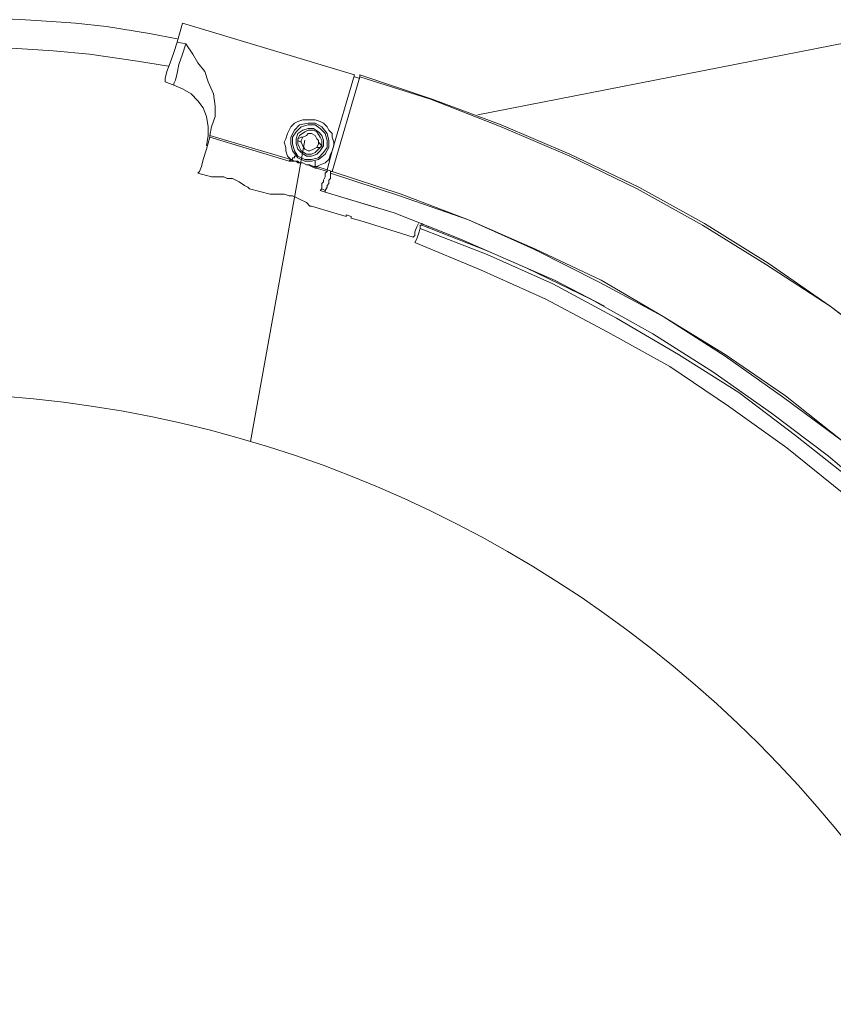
# Model space of a CAD drawing. Extents: x 44 to 177, y -263 to -14.
# Tile 886 of 1056: x 117 to 126, y -67 to -57. Entities that reach past the tile are written whole.
import ezdxf

# ---------------------------------------------------------------- set-up
doc = ezdxf.new("R2010")
doc.units = 0
doc.header["$MEASUREMENT"] = 0
doc.layers.add('Livello 1', color=7, linetype='Continuous', lineweight=0)

# ---------------------------------------------------------------- blocks, each defined once
blk = doc.blocks.new('Block_0')
at = {"layer": 'Livello 1', "color": 250, "lineweight": 9, "true_color": 0x333333}
for points in [[(122.286, -57.655), (122.286, -57.655), (134.165, -55.321), (134.165, -55.321)], [(118.974, -56.853), (118.974, -56.853), (119.031, -56.644), (119.031, -56.644)], [(119.031, -56.644), (119.031, -56.644), (120.928, -57.214), (120.928, -57.214)], [(120.928, -57.214), (120.928, -57.214), (119.031, -56.644), (119.031, -56.644)], [(118.974, -56.853), (118.974, -56.853), (119.069, -56.872), (119.069, -56.872)], [(120.928, -57.214), (120.928, -57.214), (120.681, -58.05), (120.681, -58.05)], [(120.681, -58.278), (120.681, -58.278), (120.985, -57.233), (120.985, -57.233)], [(120.928, -57.233), (120.928, -57.233), (120.985, -57.252), (120.985, -57.252)], [(118.841, -57.29), (118.841, -57.29), (118.936, -57.328), (118.936, -57.328)], [(119.334, -57.879), (119.334, -57.879), (119.353, -57.784), (119.353, -57.784)], [(119.334, -57.879), (119.334, -57.879), (120.226, -58.145), (120.226, -58.145)], [(120.207, -58.164), (120.207, -58.164), (119.334, -57.898), (119.334, -57.898)], [(120.378, -57.931), (120.378, -57.931), (119.78, -61.249), (119.78, -61.249)], [(120.34, -57.898), (120.34, -57.898), (120.302, -57.917), (120.302, -57.917)], [(120.34, -57.955), (120.34, -57.955), (120.302, -57.936), (120.302, -57.936)], [(120.568, -57.993), (120.568, -57.993), (120.53, -57.955), (120.53, -57.955)], [(120.681, -58.05), (120.681, -58.05), (120.624, -58.259), (120.624, -58.259)], [(120.226, -58.164), (120.226, -58.164), (120.207, -58.164), (120.207, -58.164)], [(119.202, -58.297), (119.202, -58.297), (119.353, -58.335), (119.353, -58.335)], [(120.492, -58.221), (120.492, -58.221), (120.511, -58.221), (120.511, -58.221)], [(120.511, -58.24), (120.511, -58.24), (120.492, -58.24), (120.492, -58.24)], [(120.511, -58.221), (120.511, -58.221), (120.624, -58.259), (120.624, -58.259)], [(120.624, -58.278), (120.624, -58.278), (120.511, -58.24), (120.511, -58.24)], [(120.624, -58.259), (120.624, -58.259), (120.681, -58.278), (120.681, -58.278)], [(119.581, -58.354), (119.581, -58.354), (119.524, -58.354), (119.524, -58.354)], [(119.771, -58.468), (119.771, -58.468), (119.998, -58.525), (119.998, -58.525)], [(120.549, -58.487), (120.549, -58.487), (120.605, -58.506), (120.605, -58.506)], [(120.568, -58.468), (120.568, -58.468), (120.605, -58.487), (120.605, -58.487)], [(121.175, -58.677), (121.175, -58.677), (120.605, -58.506), (120.605, -58.506)], [(120.454, -58.658), (120.454, -58.658), (120.7, -58.734), (120.7, -58.734)], [(120.7, -58.734), (120.7, -58.734), (120.833, -58.772), (120.833, -58.772)], [(120.833, -58.753), (120.833, -58.753), (120.89, -58.772), (120.89, -58.772)], [(120.89, -58.791), (120.89, -58.791), (121.023, -58.829), (121.023, -58.829)], [(121.023, -58.829), (121.023, -58.829), (121.573, -59), (121.573, -59)], [(121.744, -58.886), (121.744, -58.886), (121.668, -58.848), (121.668, -58.848)]]:
    blk.add_open_spline(points, degree=3, dxfattribs=at)
for points, knots in [([(118.974, -56.815), (118.974, -56.815), (118.67, -56.758), (118.67, -56.758), (118.67, -56.758), (118.196, -56.682), (118.196, -56.682), (118.196, -56.682), (117.855, -56.644), (117.855, -56.644), (117.855, -56.644), (117.589, -56.625), (117.589, -56.625), (117.589, -56.625), (117.305, -56.606), (117.305, -56.606), (117.305, -56.606), (116.166, -56.549), (116.166, -56.549), (116.166, -56.549), (115.427, -56.568), (115.427, -56.568), (115.427, -56.568), (114.763, -56.606), (114.763, -56.606), (114.763, -56.606), (114.478, -56.625), (114.478, -56.625), (114.478, -56.625), (114.061, -56.663), (114.061, -56.663), (114.061, -56.663), (113.53, -56.739), (113.53, -56.739), (113.53, -56.739), (113.093, -56.815), (113.093, -56.815)], [0, 0, 0, 0, 1, 1, 1, 2, 2, 2, 3, 3, 3, 4, 4, 4, 5, 5, 5, 6, 6, 6, 7, 7, 7, 8, 8, 8, 9, 9, 9, 10, 10, 10, 11, 11, 11, 12, 12, 12, 12]), ([(113.188, -57.119), (113.188, -57.119), (113.492, -57.062), (113.492, -57.062), (113.492, -57.062), (113.947, -57.005), (113.947, -57.005), (113.947, -57.005), (114.288, -56.967), (114.288, -56.967), (114.288, -56.967), (114.554, -56.948), (114.554, -56.948), (114.554, -56.948), (114.838, -56.929), (114.838, -56.929), (114.838, -56.929), (115.958, -56.872), (115.958, -56.872), (115.958, -56.872), (116.679, -56.891), (116.679, -56.891), (116.679, -56.891), (117.324, -56.929), (117.324, -56.929), (117.324, -56.929), (117.608, -56.948), (117.608, -56.948), (117.608, -56.948), (118.007, -56.986), (118.007, -56.986), (118.007, -56.986), (118.538, -57.062), (118.538, -57.062), (118.538, -57.062), (118.879, -57.119), (118.879, -57.119)], [0, 0, 0, 0, 1, 1, 1, 2, 2, 2, 3, 3, 3, 4, 4, 4, 5, 5, 5, 6, 6, 6, 7, 7, 7, 8, 8, 8, 9, 9, 9, 10, 10, 10, 11, 11, 11, 12, 12, 12, 12]), ([(118.841, -57.29), (118.841, -57.29), (118.841, -57.29), (118.841, -57.29), (118.841, -57.29), (118.841, -57.252), (118.841, -57.252), (118.841, -57.252), (118.86, -57.176), (118.86, -57.176), (118.86, -57.176), (118.898, -57.081), (118.898, -57.081), (118.898, -57.081), (118.936, -56.967), (118.936, -56.967), (118.936, -56.967), (118.974, -56.853), (118.974, -56.853)], [0, 0, 0, 0, 1, 1, 1, 2, 2, 2, 3, 3, 3, 4, 4, 4, 5, 5, 5, 6, 6, 6, 6]), ([(118.936, -57.328), (118.936, -57.328), (118.936, -57.309), (118.936, -57.309), (118.936, -57.309), (118.955, -57.271), (118.955, -57.271), (118.955, -57.271), (118.974, -57.195), (118.974, -57.195), (118.974, -57.195), (118.993, -57.1), (118.993, -57.1), (118.993, -57.1), (119.031, -56.986), (119.031, -56.986), (119.031, -56.986), (119.069, -56.872), (119.069, -56.872)], [0, 0, 0, 0, 1, 1, 1, 2, 2, 2, 3, 3, 3, 4, 4, 4, 5, 5, 5, 6, 6, 6, 6]), ([(119.069, -56.872), (119.069, -56.872), (119.069, -56.872), (119.069, -56.872), (119.069, -56.872), (119.145, -56.986), (119.145, -56.986), (119.145, -56.986), (119.202, -57.081), (119.202, -57.081), (119.202, -57.081), (119.278, -57.176), (119.278, -57.176), (119.278, -57.176), (119.315, -57.29), (119.315, -57.29), (119.315, -57.29), (119.372, -57.423), (119.372, -57.423), (119.372, -57.423), (119.391, -57.556), (119.391, -57.556), (119.391, -57.556), (119.391, -57.67), (119.391, -57.67), (119.391, -57.67), (119.353, -57.784), (119.353, -57.784)], [0, 0, 0, 0, 1, 1, 1, 2, 2, 2, 3, 3, 3, 4, 4, 4, 5, 5, 5, 6, 6, 6, 7, 7, 7, 8, 8, 8, 9, 9, 9, 9]), ([(120.985, -57.233), (120.985, -57.233), (120.985, -57.233), (120.985, -57.233), (120.985, -57.233), (120.985, -57.214), (120.985, -57.214)], [0, 0, 0, 0, 1, 1, 1, 2, 2, 2, 2]), ([(120.985, -57.214), (120.985, -57.214), (121.782, -57.48), (121.782, -57.48), (121.782, -57.48), (122.54, -57.765), (122.54, -57.765), (122.54, -57.765), (123.299, -58.088), (123.299, -58.088), (123.299, -58.088), (124.058, -58.449), (124.058, -58.449), (124.058, -58.449), (124.779, -58.848), (124.779, -58.848), (124.779, -58.848), (125.481, -59.285), (125.481, -59.285), (125.481, -59.285), (126.164, -59.76), (126.164, -59.76), (126.164, -59.76), (126.828, -60.254), (126.828, -60.254), (126.828, -60.254), (127.454, -60.767), (127.454, -60.767), (127.454, -60.767), (128.08, -61.337), (128.08, -61.337), (128.08, -61.337), (128.649, -61.926), (128.649, -61.926), (128.649, -61.926), (129.218, -62.535), (129.218, -62.535), (129.218, -62.535), (129.73, -63.181), (129.73, -63.181), (129.73, -63.181), (130.242, -63.827), (130.242, -63.827), (130.242, -63.827), (130.698, -64.511), (130.698, -64.511), (130.698, -64.511), (131.134, -65.233), (131.134, -65.233), (131.134, -65.233), (131.513, -65.955), (131.513, -65.955), (131.513, -65.955), (131.893, -66.696), (131.893, -66.696), (131.893, -66.696), (132.215, -67.456), (132.215, -67.456), (132.215, -67.456), (132.5, -68.235), (132.5, -68.235), (132.5, -68.235), (132.746, -69.033), (132.746, -69.033), (132.746, -69.033), (132.974, -69.831), (132.974, -69.831), (132.974, -69.831), (133.145, -70.63), (133.145, -70.63), (133.145, -70.63), (133.278, -71.447), (133.278, -71.447), (133.278, -71.447), (133.372, -72.264), (133.372, -72.264), (133.372, -72.264), (133.448, -73.1), (133.448, -73.1), (133.448, -73.1), (133.467, -73.917), (133.467, -73.917), (133.467, -73.917), (133.448, -74.753), (133.448, -74.753), (133.448, -74.753), (133.391, -75.57), (133.391, -75.57), (133.391, -75.57), (133.297, -76.406), (133.297, -76.406), (133.297, -76.406), (133.145, -77.223), (133.145, -77.223), (133.145, -77.223), (132.974, -78.021), (132.974, -78.021)], [0, 0, 0, 0, 1, 1, 1, 2, 2, 2, 3, 3, 3, 4, 4, 4, 5, 5, 5, 6, 6, 6, 7, 7, 7, 8, 8, 8, 9, 9, 9, 10, 10, 10, 11, 11, 11, 12, 12, 12, 13, 13, 13, 14, 14, 14, 15, 15, 15, 16, 16, 16, 17, 17, 17, 18, 18, 18, 19, 19, 19, 20, 20, 20, 21, 21, 21, 22, 22, 22, 23, 23, 23, 24, 24, 24, 25, 25, 25, 26, 26, 26, 27, 27, 27, 28, 28, 28, 29, 29, 29, 30, 30, 30, 31, 31, 31, 32, 32, 32, 32]), ([(132.974, -78.021), (132.974, -78.021), (133.145, -77.223), (133.145, -77.223), (133.145, -77.223), (133.278, -76.406), (133.278, -76.406), (133.278, -76.406), (133.372, -75.57), (133.372, -75.57), (133.372, -75.57), (133.429, -74.753), (133.429, -74.753), (133.429, -74.753), (133.448, -73.917), (133.448, -73.917), (133.448, -73.917), (133.429, -73.1), (133.429, -73.1), (133.429, -73.1), (133.372, -72.264), (133.372, -72.264), (133.372, -72.264), (133.259, -71.447), (133.259, -71.447), (133.259, -71.447), (133.126, -70.63), (133.126, -70.63), (133.126, -70.63), (132.955, -69.831), (132.955, -69.831), (132.955, -69.831), (132.727, -69.033), (132.727, -69.033), (132.727, -69.033), (132.481, -68.235), (132.481, -68.235), (132.481, -68.235), (132.196, -67.456), (132.196, -67.456), (132.196, -67.456), (131.874, -66.696), (131.874, -66.696), (131.874, -66.696), (131.513, -65.955), (131.513, -65.955), (131.513, -65.955), (131.115, -65.233), (131.115, -65.233), (131.115, -65.233), (130.679, -64.53), (130.679, -64.53), (130.679, -64.53), (130.223, -63.846), (130.223, -63.846), (130.223, -63.846), (129.73, -63.181), (129.73, -63.181), (129.73, -63.181), (129.199, -62.535), (129.199, -62.535), (129.199, -62.535), (128.649, -61.926), (128.649, -61.926), (128.649, -61.926), (128.061, -61.337), (128.061, -61.337), (128.061, -61.337), (127.454, -60.786), (127.454, -60.786), (127.454, -60.786), (126.809, -60.254), (126.809, -60.254), (126.809, -60.254), (126.164, -59.76), (126.164, -59.76), (126.164, -59.76), (125.462, -59.304), (125.462, -59.304), (125.462, -59.304), (124.76, -58.867), (124.76, -58.867), (124.76, -58.867), (124.039, -58.468), (124.039, -58.468), (124.039, -58.468), (123.299, -58.107), (123.299, -58.107), (123.299, -58.107), (122.54, -57.784), (122.54, -57.784), (122.54, -57.784), (121.763, -57.48), (121.763, -57.48), (121.763, -57.48), (120.985, -57.233), (120.985, -57.233)], [0, 0, 0, 0, 1, 1, 1, 2, 2, 2, 3, 3, 3, 4, 4, 4, 5, 5, 5, 6, 6, 6, 7, 7, 7, 8, 8, 8, 9, 9, 9, 10, 10, 10, 11, 11, 11, 12, 12, 12, 13, 13, 13, 14, 14, 14, 15, 15, 15, 16, 16, 16, 17, 17, 17, 18, 18, 18, 19, 19, 19, 20, 20, 20, 21, 21, 21, 22, 22, 22, 23, 23, 23, 24, 24, 24, 25, 25, 25, 26, 26, 26, 27, 27, 27, 28, 28, 28, 29, 29, 29, 30, 30, 30, 31, 31, 31, 32, 32, 32, 32]), ([(118.936, -57.328), (118.936, -57.328), (119.031, -57.366), (119.031, -57.366), (119.031, -57.366), (119.126, -57.423), (119.126, -57.423), (119.126, -57.423), (119.202, -57.499), (119.202, -57.499), (119.202, -57.499), (119.259, -57.575), (119.259, -57.575), (119.259, -57.575), (119.297, -57.67), (119.297, -57.67), (119.297, -57.67), (119.315, -57.784), (119.315, -57.784), (119.315, -57.784), (119.315, -57.879), (119.315, -57.879), (119.315, -57.879), (119.297, -57.993), (119.297, -57.993)], [0, 0, 0, 0, 1, 1, 1, 2, 2, 2, 3, 3, 3, 4, 4, 4, 5, 5, 5, 6, 6, 6, 7, 7, 7, 8, 8, 8, 8]), ([(120.226, -58.145), (120.226, -58.145), (120.188, -58.107), (120.188, -58.107), (120.188, -58.107), (120.169, -58.05), (120.169, -58.05), (120.169, -58.05), (120.169, -58.012), (120.169, -58.012), (120.169, -58.012), (120.15, -57.955), (120.15, -57.955), (120.15, -57.955), (120.169, -57.917), (120.169, -57.917), (120.169, -57.917), (120.188, -57.86), (120.188, -57.86), (120.188, -57.86), (120.207, -57.822), (120.207, -57.822), (120.207, -57.822), (120.226, -57.784), (120.226, -57.784), (120.226, -57.784), (120.264, -57.746), (120.264, -57.746), (120.264, -57.746), (120.302, -57.727), (120.302, -57.727), (120.302, -57.727), (120.359, -57.708), (120.359, -57.708), (120.359, -57.708), (120.397, -57.708), (120.397, -57.708), (120.397, -57.708), (120.454, -57.708), (120.454, -57.708), (120.454, -57.708), (120.492, -57.708), (120.492, -57.708), (120.492, -57.708), (120.549, -57.727), (120.549, -57.727), (120.549, -57.727), (120.586, -57.746), (120.586, -57.746), (120.586, -57.746), (120.624, -57.784), (120.624, -57.784), (120.624, -57.784), (120.643, -57.822), (120.643, -57.822), (120.643, -57.822), (120.681, -57.86), (120.681, -57.86), (120.681, -57.86), (120.681, -57.898), (120.681, -57.898), (120.681, -57.898), (120.7, -57.955), (120.7, -57.955), (120.7, -57.955), (120.7, -57.993), (120.7, -57.993), (120.7, -57.993), (120.681, -58.05), (120.681, -58.05)], [0, 0, 0, 0, 1, 1, 1, 2, 2, 2, 3, 3, 3, 4, 4, 4, 5, 5, 5, 6, 6, 6, 7, 7, 7, 8, 8, 8, 9, 9, 9, 10, 10, 10, 11, 11, 11, 12, 12, 12, 13, 13, 13, 14, 14, 14, 15, 15, 15, 16, 16, 16, 17, 17, 17, 18, 18, 18, 19, 19, 19, 20, 20, 20, 21, 21, 21, 22, 22, 22, 23, 23, 23, 23]), ([(120.378, -58.164), (120.378, -58.164), (120.302, -58.126), (120.302, -58.126), (120.302, -58.126), (120.245, -58.05), (120.245, -58.05), (120.245, -58.05), (120.226, -57.974), (120.226, -57.974), (120.226, -57.974), (120.226, -57.898), (120.226, -57.898), (120.226, -57.898), (120.264, -57.822), (120.264, -57.822), (120.264, -57.822), (120.321, -57.765), (120.321, -57.765), (120.321, -57.765), (120.416, -57.746), (120.416, -57.746), (120.416, -57.746), (120.492, -57.746), (120.492, -57.746), (120.492, -57.746), (120.568, -57.784), (120.568, -57.784), (120.568, -57.784), (120.624, -57.86), (120.624, -57.86), (120.624, -57.86), (120.643, -57.936), (120.643, -57.936), (120.643, -57.936), (120.643, -58.012), (120.643, -58.012), (120.643, -58.012), (120.605, -58.088), (120.605, -58.088), (120.605, -58.088), (120.53, -58.145), (120.53, -58.145), (120.53, -58.145), (120.454, -58.164), (120.454, -58.164), (120.454, -58.164), (120.378, -58.164), (120.378, -58.164)], [0, 0, 0, 0, 1, 1, 1, 2, 2, 2, 3, 3, 3, 4, 4, 4, 5, 5, 5, 6, 6, 6, 7, 7, 7, 8, 8, 8, 9, 9, 9, 10, 10, 10, 11, 11, 11, 12, 12, 12, 13, 13, 13, 14, 14, 14, 15, 15, 15, 16, 16, 16, 16]), ([(120.378, -58.145), (120.378, -58.145), (120.454, -58.145), (120.454, -58.145), (120.454, -58.145), (120.53, -58.126), (120.53, -58.126), (120.53, -58.126), (120.586, -58.069), (120.586, -58.069), (120.586, -58.069), (120.624, -58.012), (120.624, -58.012), (120.624, -58.012), (120.624, -57.936), (120.624, -57.936), (120.624, -57.936), (120.605, -57.86), (120.605, -57.86), (120.605, -57.86), (120.549, -57.803), (120.549, -57.803), (120.549, -57.803), (120.492, -57.765), (120.492, -57.765), (120.492, -57.765), (120.416, -57.765), (120.416, -57.765), (120.416, -57.765), (120.34, -57.784), (120.34, -57.784), (120.34, -57.784), (120.283, -57.841), (120.283, -57.841), (120.283, -57.841), (120.245, -57.898), (120.245, -57.898), (120.245, -57.898), (120.245, -57.974), (120.245, -57.974), (120.245, -57.974), (120.264, -58.05), (120.264, -58.05), (120.264, -58.05), (120.302, -58.107), (120.302, -58.107), (120.302, -58.107), (120.378, -58.145), (120.378, -58.145)], [0, 0, 0, 0, 1, 1, 1, 2, 2, 2, 3, 3, 3, 4, 4, 4, 5, 5, 5, 6, 6, 6, 7, 7, 7, 8, 8, 8, 9, 9, 9, 10, 10, 10, 11, 11, 11, 12, 12, 12, 13, 13, 13, 14, 14, 14, 15, 15, 15, 16, 16, 16, 16]), ([(119.334, -57.898), (119.334, -57.898), (119.334, -57.898), (119.334, -57.898), (119.334, -57.898), (119.334, -57.879), (119.334, -57.879)], [0, 0, 0, 0, 1, 1, 1, 2, 2, 2, 2]), ([(120.397, -58.107), (120.397, -58.107), (120.34, -58.069), (120.34, -58.069), (120.34, -58.069), (120.302, -58.031), (120.302, -58.031), (120.302, -58.031), (120.283, -57.974), (120.283, -57.974), (120.283, -57.974), (120.283, -57.917), (120.283, -57.917), (120.283, -57.917), (120.302, -57.86), (120.302, -57.86), (120.302, -57.86), (120.359, -57.822), (120.359, -57.822), (120.359, -57.822), (120.416, -57.803), (120.416, -57.803), (120.416, -57.803), (120.473, -57.803), (120.473, -57.803), (120.473, -57.803), (120.53, -57.841), (120.53, -57.841), (120.53, -57.841), (120.568, -57.879), (120.568, -57.879), (120.568, -57.879), (120.586, -57.936), (120.586, -57.936), (120.586, -57.936), (120.586, -57.993), (120.586, -57.993), (120.586, -57.993), (120.549, -58.05), (120.549, -58.05), (120.549, -58.05), (120.511, -58.088), (120.511, -58.088), (120.511, -58.088), (120.454, -58.107), (120.454, -58.107), (120.454, -58.107), (120.397, -58.107), (120.397, -58.107)], [0, 0, 0, 0, 1, 1, 1, 2, 2, 2, 3, 3, 3, 4, 4, 4, 5, 5, 5, 6, 6, 6, 7, 7, 7, 8, 8, 8, 9, 9, 9, 10, 10, 10, 11, 11, 11, 12, 12, 12, 13, 13, 13, 14, 14, 14, 15, 15, 15, 16, 16, 16, 16]), ([(120.397, -58.088), (120.397, -58.088), (120.454, -58.088), (120.454, -58.088), (120.454, -58.088), (120.492, -58.069), (120.492, -58.069), (120.492, -58.069), (120.53, -58.031), (120.53, -58.031), (120.53, -58.031), (120.568, -57.993), (120.568, -57.993), (120.568, -57.993), (120.568, -57.936), (120.568, -57.936), (120.568, -57.936), (120.549, -57.898), (120.549, -57.898), (120.549, -57.898), (120.511, -57.841), (120.511, -57.841), (120.511, -57.841), (120.473, -57.822), (120.473, -57.822), (120.473, -57.822), (120.416, -57.822), (120.416, -57.822), (120.416, -57.822), (120.378, -57.841), (120.378, -57.841), (120.378, -57.841), (120.321, -57.879), (120.321, -57.879), (120.321, -57.879), (120.302, -57.917), (120.302, -57.917), (120.302, -57.917), (120.302, -57.974), (120.302, -57.974), (120.302, -57.974), (120.321, -58.012), (120.321, -58.012), (120.321, -58.012), (120.34, -58.05), (120.34, -58.05), (120.34, -58.05), (120.397, -58.088), (120.397, -58.088)], [0, 0, 0, 0, 1, 1, 1, 2, 2, 2, 3, 3, 3, 4, 4, 4, 5, 5, 5, 6, 6, 6, 7, 7, 7, 8, 8, 8, 9, 9, 9, 10, 10, 10, 11, 11, 11, 12, 12, 12, 13, 13, 13, 14, 14, 14, 15, 15, 15, 16, 16, 16, 16]), ([(120.378, -58.031), (120.378, -58.031), (120.416, -58.05), (120.416, -58.05), (120.416, -58.05), (120.435, -58.05), (120.435, -58.05), (120.435, -58.05), (120.473, -58.031), (120.473, -58.031), (120.473, -58.031), (120.511, -58.012), (120.511, -58.012), (120.511, -58.012), (120.53, -57.974), (120.53, -57.974), (120.53, -57.974), (120.53, -57.936), (120.53, -57.936), (120.53, -57.936), (120.511, -57.917), (120.511, -57.917), (120.511, -57.917), (120.492, -57.879), (120.492, -57.879), (120.492, -57.879), (120.454, -57.86), (120.454, -57.86), (120.454, -57.86), (120.416, -57.86), (120.416, -57.86), (120.416, -57.86), (120.397, -57.879), (120.397, -57.879), (120.397, -57.879), (120.359, -57.898), (120.359, -57.898), (120.359, -57.898), (120.34, -57.936), (120.34, -57.936), (120.34, -57.936), (120.34, -57.955), (120.34, -57.955), (120.34, -57.955), (120.359, -57.993), (120.359, -57.993), (120.359, -57.993), (120.378, -58.031), (120.378, -58.031)], [0, 0, 0, 0, 1, 1, 1, 2, 2, 2, 3, 3, 3, 4, 4, 4, 5, 5, 5, 6, 6, 6, 7, 7, 7, 8, 8, 8, 9, 9, 9, 10, 10, 10, 11, 11, 11, 12, 12, 12, 13, 13, 13, 14, 14, 14, 15, 15, 15, 16, 16, 16, 16]), ([(119.202, -58.297), (119.202, -58.297), (119.221, -58.278), (119.221, -58.278), (119.221, -58.278), (119.24, -58.221), (119.24, -58.221), (119.24, -58.221), (119.259, -58.145), (119.259, -58.145), (119.259, -58.145), (119.297, -58.031), (119.297, -58.031), (119.297, -58.031), (119.334, -57.898), (119.334, -57.898)], [0, 0, 0, 0, 1, 1, 1, 2, 2, 2, 3, 3, 3, 4, 4, 4, 5, 5, 5, 5]), ([(120.34, -57.898), (120.34, -57.898), (120.34, -57.898), (120.34, -57.898), (120.34, -57.898), (120.359, -57.898), (120.359, -57.898)], [0, 0, 0, 0, 1, 1, 1, 2, 2, 2, 2]), ([(120.264, -58.107), (120.264, -58.107), (120.283, -58.107), (120.283, -58.107), (120.283, -58.107), (120.264, -58.107), (120.264, -58.107), (120.264, -58.107), (120.264, -58.126), (120.264, -58.126), (120.264, -58.126), (120.245, -58.126), (120.245, -58.126), (120.245, -58.126), (120.245, -58.145), (120.245, -58.145), (120.245, -58.145), (120.226, -58.145), (120.226, -58.145)], [0, 0, 0, 0, 1, 1, 1, 2, 2, 2, 3, 3, 3, 4, 4, 4, 5, 5, 5, 6, 6, 6, 6]), ([(120.549, -58.012), (120.549, -58.012), (120.53, -58.012), (120.53, -58.012), (120.53, -58.012), (120.511, -58.012), (120.511, -58.012)], [0, 0, 0, 0, 1, 1, 1, 2, 2, 2, 2]), ([(120.681, -58.05), (120.681, -58.05), (120.662, -58.088), (120.662, -58.088), (120.662, -58.088), (120.643, -58.145), (120.643, -58.145), (120.643, -58.145), (120.605, -58.183), (120.605, -58.183), (120.605, -58.183), (120.549, -58.202), (120.549, -58.202), (120.549, -58.202), (120.511, -58.221), (120.511, -58.221)], [0, 0, 0, 0, 1, 1, 1, 2, 2, 2, 3, 3, 3, 4, 4, 4, 5, 5, 5, 5]), ([(120.226, -58.145), (120.226, -58.145), (120.226, -58.145), (120.226, -58.145), (120.226, -58.145), (120.207, -58.164), (120.207, -58.164)], [0, 0, 0, 0, 1, 1, 1, 2, 2, 2, 2]), ([(120.226, -58.145), (120.226, -58.145), (120.226, -58.145), (120.226, -58.145), (120.226, -58.145), (120.226, -58.164), (120.226, -58.164)], [0, 0, 0, 0, 1, 1, 1, 2, 2, 2, 2]), ([(120.226, -58.145), (120.226, -58.145), (120.264, -58.164), (120.264, -58.164), (120.264, -58.164), (120.302, -58.164), (120.302, -58.164), (120.302, -58.164), (120.321, -58.183), (120.321, -58.183)], [0, 0, 0, 0, 1, 1, 1, 2, 2, 2, 3, 3, 3, 3]), ([(120.321, -58.183), (120.321, -58.183), (120.321, -58.183), (120.321, -58.183), (120.321, -58.183), (120.302, -58.183), (120.302, -58.183), (120.302, -58.183), (120.283, -58.164), (120.283, -58.164), (120.283, -58.164), (120.245, -58.164), (120.245, -58.164), (120.245, -58.164), (120.226, -58.164), (120.226, -58.164)], [0, 0, 0, 0, 1, 1, 1, 2, 2, 2, 3, 3, 3, 4, 4, 4, 5, 5, 5, 5]), ([(120.397, -58.202), (120.397, -58.202), (120.397, -58.202), (120.397, -58.202), (120.397, -58.202), (120.359, -58.183), (120.359, -58.183), (120.359, -58.183), (120.34, -58.183), (120.34, -58.183), (120.34, -58.183), (120.321, -58.183), (120.321, -58.183)], [0, 0, 0, 0, 1, 1, 1, 2, 2, 2, 3, 3, 3, 4, 4, 4, 4]), ([(120.321, -58.183), (120.321, -58.183), (120.321, -58.183), (120.321, -58.183), (120.321, -58.183), (120.34, -58.183), (120.34, -58.183), (120.34, -58.183), (120.359, -58.183), (120.359, -58.183), (120.359, -58.183), (120.397, -58.202), (120.397, -58.202)], [0, 0, 0, 0, 1, 1, 1, 2, 2, 2, 3, 3, 3, 4, 4, 4, 4]), ([(120.492, -58.24), (120.492, -58.24), (120.492, -58.24), (120.492, -58.24), (120.492, -58.24), (120.454, -58.221), (120.454, -58.221), (120.454, -58.221), (120.416, -58.202), (120.416, -58.202), (120.416, -58.202), (120.397, -58.202), (120.397, -58.202)], [0, 0, 0, 0, 1, 1, 1, 2, 2, 2, 3, 3, 3, 4, 4, 4, 4]), ([(120.397, -58.202), (120.397, -58.202), (120.416, -58.202), (120.416, -58.202), (120.416, -58.202), (120.435, -58.202), (120.435, -58.202), (120.435, -58.202), (120.473, -58.221), (120.473, -58.221), (120.473, -58.221), (120.492, -58.221), (120.492, -58.221)], [0, 0, 0, 0, 1, 1, 1, 2, 2, 2, 3, 3, 3, 4, 4, 4, 4]), ([(120.492, -58.221), (120.492, -58.221), (120.492, -58.221), (120.492, -58.221), (120.492, -58.221), (120.492, -58.202), (120.492, -58.202), (120.492, -58.202), (120.492, -58.183), (120.492, -58.183), (120.492, -58.183), (120.492, -58.164), (120.492, -58.164)], [0, 0, 0, 0, 1, 1, 1, 2, 2, 2, 3, 3, 3, 4, 4, 4, 4]), ([(120.492, -58.221), (120.492, -58.221), (120.492, -58.221), (120.492, -58.221), (120.492, -58.221), (120.492, -58.24), (120.492, -58.24)], [0, 0, 0, 0, 1, 1, 1, 2, 2, 2, 2]), ([(120.511, -58.221), (120.511, -58.221), (120.511, -58.221), (120.511, -58.221), (120.511, -58.221), (120.511, -58.24), (120.511, -58.24)], [0, 0, 0, 0, 1, 1, 1, 2, 2, 2, 2]), ([(120.624, -58.278), (120.624, -58.278), (120.605, -58.297), (120.605, -58.297), (120.605, -58.297), (120.605, -58.335), (120.605, -58.335), (120.605, -58.335), (120.586, -58.373), (120.586, -58.373), (120.586, -58.373), (120.586, -58.392), (120.586, -58.392), (120.586, -58.392), (120.568, -58.411), (120.568, -58.411), (120.568, -58.411), (120.568, -58.449), (120.568, -58.449), (120.568, -58.449), (120.568, -58.468), (120.568, -58.468), (120.568, -58.468), (120.549, -58.487), (120.549, -58.487)], [0, 0, 0, 0, 1, 1, 1, 2, 2, 2, 3, 3, 3, 4, 4, 4, 5, 5, 5, 6, 6, 6, 7, 7, 7, 8, 8, 8, 8]), ([(120.662, -58.297), (120.662, -58.297), (120.662, -58.316), (120.662, -58.316), (120.662, -58.316), (120.662, -58.354), (120.662, -58.354), (120.662, -58.354), (120.643, -58.373), (120.643, -58.373), (120.643, -58.373), (120.643, -58.411), (120.643, -58.411), (120.643, -58.411), (120.624, -58.43), (120.624, -58.43), (120.624, -58.43), (120.624, -58.449), (120.624, -58.449), (120.624, -58.449), (120.605, -58.487), (120.605, -58.487), (120.605, -58.487), (120.605, -58.506), (120.605, -58.506)], [0, 0, 0, 0, 1, 1, 1, 2, 2, 2, 3, 3, 3, 4, 4, 4, 5, 5, 5, 6, 6, 6, 7, 7, 7, 8, 8, 8, 8]), ([(120.624, -58.259), (120.624, -58.259), (120.624, -58.259), (120.624, -58.259), (120.624, -58.259), (120.624, -58.278), (120.624, -58.278)], [0, 0, 0, 0, 1, 1, 1, 2, 2, 2, 2]), ([(120.662, -58.297), (120.662, -58.297), (120.662, -58.297), (120.662, -58.297), (120.662, -58.297), (120.662, -58.278), (120.662, -58.278), (120.662, -58.278), (120.681, -58.278), (120.681, -58.278)], [0, 0, 0, 0, 1, 1, 1, 2, 2, 2, 3, 3, 3, 3]), ([(131.893, -77.774), (131.893, -77.774), (132.063, -76.976), (132.063, -76.976), (132.063, -76.976), (132.196, -76.197), (132.196, -76.197), (132.196, -76.197), (132.291, -75.399), (132.291, -75.399), (132.291, -75.399), (132.329, -74.601), (132.329, -74.601), (132.329, -74.601), (132.348, -73.803), (132.348, -73.803), (132.348, -73.803), (132.31, -73.005), (132.31, -73.005), (132.31, -73.005), (132.253, -72.207), (132.253, -72.207), (132.253, -72.207), (132.139, -71.409), (132.139, -71.409), (132.139, -71.409), (132.007, -70.63), (132.007, -70.63), (132.007, -70.63), (131.817, -69.85), (131.817, -69.85), (131.817, -69.85), (131.608, -69.071), (131.608, -69.071), (131.608, -69.071), (131.343, -68.311), (131.343, -68.311), (131.343, -68.311), (131.058, -67.57), (131.058, -67.57), (131.058, -67.57), (130.717, -66.848), (130.717, -66.848), (130.717, -66.848), (130.356, -66.126), (130.356, -66.126), (130.356, -66.126), (129.958, -65.442), (129.958, -65.442), (129.958, -65.442), (129.521, -64.777), (129.521, -64.777), (129.521, -64.777), (129.066, -64.112), (129.066, -64.112), (129.066, -64.112), (128.573, -63.485), (128.573, -63.485), (128.573, -63.485), (128.042, -62.896), (128.042, -62.896), (128.042, -62.896), (127.492, -62.307), (127.492, -62.307), (127.492, -62.307), (126.904, -61.774), (126.904, -61.774), (126.904, -61.774), (126.297, -61.242), (126.297, -61.242), (126.297, -61.242), (125.652, -60.767), (125.652, -60.767), (125.652, -60.767), (125.007, -60.311), (125.007, -60.311), (125.007, -60.311), (124.324, -59.874), (124.324, -59.874), (124.324, -59.874), (123.622, -59.494), (123.622, -59.494), (123.622, -59.494), (122.901, -59.133), (122.901, -59.133), (122.901, -59.133), (122.18, -58.81), (122.18, -58.81), (122.18, -58.81), (121.421, -58.544), (121.421, -58.544), (121.421, -58.544), (120.662, -58.297), (120.662, -58.297)], [0, 0, 0, 0, 1, 1, 1, 2, 2, 2, 3, 3, 3, 4, 4, 4, 5, 5, 5, 6, 6, 6, 7, 7, 7, 8, 8, 8, 9, 9, 9, 10, 10, 10, 11, 11, 11, 12, 12, 12, 13, 13, 13, 14, 14, 14, 15, 15, 15, 16, 16, 16, 17, 17, 17, 18, 18, 18, 19, 19, 19, 20, 20, 20, 21, 21, 21, 22, 22, 22, 23, 23, 23, 24, 24, 24, 25, 25, 25, 26, 26, 26, 27, 27, 27, 28, 28, 28, 29, 29, 29, 30, 30, 30, 31, 31, 31, 31]), ([(120.681, -58.278), (120.681, -58.278), (121.44, -58.525), (121.44, -58.525), (121.44, -58.525), (122.18, -58.81), (122.18, -58.81), (122.18, -58.81), (122.92, -59.133), (122.92, -59.133), (122.92, -59.133), (123.641, -59.475), (123.641, -59.475), (123.641, -59.475), (124.324, -59.874), (124.324, -59.874), (124.324, -59.874), (125.007, -60.292), (125.007, -60.292), (125.007, -60.292), (125.671, -60.748), (125.671, -60.748), (125.671, -60.748), (126.297, -61.242), (126.297, -61.242), (126.297, -61.242), (126.904, -61.755), (126.904, -61.755), (126.904, -61.755), (127.492, -62.307), (127.492, -62.307), (127.492, -62.307), (128.042, -62.877), (128.042, -62.877), (128.042, -62.877), (128.573, -63.485), (128.573, -63.485), (128.573, -63.485), (129.066, -64.112), (129.066, -64.112), (129.066, -64.112), (129.54, -64.758), (129.54, -64.758), (129.54, -64.758), (129.977, -65.442), (129.977, -65.442), (129.977, -65.442), (130.375, -66.126), (130.375, -66.126), (130.375, -66.126), (130.736, -66.848), (130.736, -66.848), (130.736, -66.848), (131.058, -67.57), (131.058, -67.57), (131.058, -67.57), (131.362, -68.311), (131.362, -68.311), (131.362, -68.311), (131.608, -69.071), (131.608, -69.071), (131.608, -69.071), (131.836, -69.85), (131.836, -69.85), (131.836, -69.85), (132.026, -70.63), (132.026, -70.63), (132.026, -70.63), (132.158, -71.409), (132.158, -71.409), (132.158, -71.409), (132.272, -72.207), (132.272, -72.207), (132.272, -72.207), (132.329, -73.005), (132.329, -73.005), (132.329, -73.005), (132.367, -73.803), (132.367, -73.803), (132.367, -73.803), (132.348, -74.601), (132.348, -74.601), (132.348, -74.601), (132.291, -75.399), (132.291, -75.399), (132.291, -75.399), (132.215, -76.197), (132.215, -76.197), (132.215, -76.197), (132.082, -76.995), (132.082, -76.995), (132.082, -76.995), (131.912, -77.774), (131.912, -77.774)], [0, 0, 0, 0, 1, 1, 1, 2, 2, 2, 3, 3, 3, 4, 4, 4, 5, 5, 5, 6, 6, 6, 7, 7, 7, 8, 8, 8, 9, 9, 9, 10, 10, 10, 11, 11, 11, 12, 12, 12, 13, 13, 13, 14, 14, 14, 15, 15, 15, 16, 16, 16, 17, 17, 17, 18, 18, 18, 19, 19, 19, 20, 20, 20, 21, 21, 21, 22, 22, 22, 23, 23, 23, 24, 24, 24, 25, 25, 25, 26, 26, 26, 27, 27, 27, 28, 28, 28, 29, 29, 29, 30, 30, 30, 31, 31, 31, 31]), ([(119.372, -58.335), (119.372, -58.335), (119.372, -58.335), (119.372, -58.335), (119.372, -58.335), (119.353, -58.335), (119.353, -58.335), (119.353, -58.335), (119.372, -58.335), (119.372, -58.335), (119.372, -58.335), (119.429, -58.335), (119.429, -58.335), (119.429, -58.335), (119.486, -58.335), (119.486, -58.335), (119.486, -58.335), (119.524, -58.354), (119.524, -58.354), (119.524, -58.354), (119.581, -58.354), (119.581, -58.354)], [0, 0, 0, 0, 1, 1, 1, 2, 2, 2, 3, 3, 3, 4, 4, 4, 5, 5, 5, 6, 6, 6, 7, 7, 7, 7]), ([(119.581, -58.354), (119.581, -58.354), (119.619, -58.373), (119.619, -58.373), (119.619, -58.373), (119.657, -58.392), (119.657, -58.392), (119.657, -58.392), (119.714, -58.43), (119.714, -58.43), (119.714, -58.43), (119.752, -58.449), (119.752, -58.449), (119.752, -58.449), (119.771, -58.468), (119.771, -58.468), (119.771, -58.468), (119.752, -58.449), (119.752, -58.449)], [0, 0, 0, 0, 1, 1, 1, 2, 2, 2, 3, 3, 3, 4, 4, 4, 5, 5, 5, 6, 6, 6, 6]), ([(120.074, -58.525), (120.074, -58.525), (120.074, -58.525), (120.074, -58.525), (120.074, -58.525), (120.017, -58.525), (120.017, -58.525), (120.017, -58.525), (119.998, -58.525), (119.998, -58.525)], [0, 0, 0, 0, 1, 1, 1, 2, 2, 2, 3, 3, 3, 3]), ([(119.998, -58.525), (119.998, -58.525), (120.017, -58.525), (120.017, -58.525), (120.017, -58.525), (120.074, -58.525), (120.074, -58.525), (120.074, -58.525), (120.15, -58.525), (120.15, -58.525), (120.15, -58.525), (120.207, -58.544), (120.207, -58.544), (120.207, -58.544), (120.245, -58.544), (120.245, -58.544), (120.245, -58.544), (120.283, -58.563), (120.283, -58.563), (120.283, -58.563), (120.321, -58.582), (120.321, -58.582), (120.321, -58.582), (120.397, -58.62), (120.397, -58.62), (120.397, -58.62), (120.435, -58.658), (120.435, -58.658), (120.435, -58.658), (120.454, -58.658), (120.454, -58.658)], [0, 0, 0, 0, 1, 1, 1, 2, 2, 2, 3, 3, 3, 4, 4, 4, 5, 5, 5, 6, 6, 6, 7, 7, 7, 8, 8, 8, 9, 9, 9, 10, 10, 10, 10]), ([(131.684, -77.717), (131.684, -77.717), (131.855, -76.938), (131.855, -76.938), (131.855, -76.938), (131.969, -76.159), (131.969, -76.159), (131.969, -76.159), (132.063, -75.38), (132.063, -75.38), (132.063, -75.38), (132.12, -74.601), (132.12, -74.601), (132.12, -74.601), (132.12, -73.803), (132.12, -73.803), (132.12, -73.803), (132.101, -73.024), (132.101, -73.024), (132.101, -73.024), (132.026, -72.226), (132.026, -72.226), (132.026, -72.226), (131.931, -71.447), (131.931, -71.447), (131.931, -71.447), (131.798, -70.668), (131.798, -70.668), (131.798, -70.668), (131.608, -69.907), (131.608, -69.907), (131.608, -69.907), (131.399, -69.147), (131.399, -69.147), (131.399, -69.147), (131.134, -68.387), (131.134, -68.387), (131.134, -68.387), (130.849, -67.665), (130.849, -67.665), (130.849, -67.665), (130.527, -66.943), (130.527, -66.943), (130.527, -66.943), (130.166, -66.24), (130.166, -66.24), (130.166, -66.24), (129.768, -65.556), (129.768, -65.556), (129.768, -65.556), (129.351, -64.891), (129.351, -64.891), (129.351, -64.891), (128.876, -64.245), (128.876, -64.245), (128.876, -64.245), (128.402, -63.637), (128.402, -63.637), (128.402, -63.637), (127.871, -63.048), (127.871, -63.048), (127.871, -63.048), (127.321, -62.478), (127.321, -62.478), (127.321, -62.478), (126.752, -61.926), (126.752, -61.926), (126.752, -61.926), (126.145, -61.413), (126.145, -61.413), (126.145, -61.413), (125.519, -60.938), (125.519, -60.938), (125.519, -60.938), (124.874, -60.482), (124.874, -60.482), (124.874, -60.482), (124.21, -60.064), (124.21, -60.064), (124.21, -60.064), (123.527, -59.684), (123.527, -59.684), (123.527, -59.684), (122.825, -59.342), (122.825, -59.342), (122.825, -59.342), (122.085, -59.019), (122.085, -59.019), (122.085, -59.019), (121.364, -58.734), (121.364, -58.734), (121.364, -58.734), (120.605, -58.506), (120.605, -58.506)], [0, 0, 0, 0, 1, 1, 1, 2, 2, 2, 3, 3, 3, 4, 4, 4, 5, 5, 5, 6, 6, 6, 7, 7, 7, 8, 8, 8, 9, 9, 9, 10, 10, 10, 11, 11, 11, 12, 12, 12, 13, 13, 13, 14, 14, 14, 15, 15, 15, 16, 16, 16, 17, 17, 17, 18, 18, 18, 19, 19, 19, 20, 20, 20, 21, 21, 21, 22, 22, 22, 23, 23, 23, 24, 24, 24, 25, 25, 25, 26, 26, 26, 27, 27, 27, 28, 28, 28, 29, 29, 29, 30, 30, 30, 31, 31, 31, 31]), ([(120.833, -58.753), (120.833, -58.753), (120.833, -58.753), (120.833, -58.753), (120.833, -58.753), (120.833, -58.772), (120.833, -58.772)], [0, 0, 0, 0, 1, 1, 1, 2, 2, 2, 2]), ([(120.89, -58.772), (120.89, -58.772), (120.89, -58.772), (120.89, -58.772), (120.89, -58.772), (120.89, -58.791), (120.89, -58.791)], [0, 0, 0, 0, 1, 1, 1, 2, 2, 2, 2]), ([(121.63, -58.848), (121.63, -58.848), (121.611, -58.886), (121.611, -58.886), (121.611, -58.886), (121.592, -58.943), (121.592, -58.943), (121.592, -58.943), (121.592, -58.981), (121.592, -58.981), (121.592, -58.981), (121.573, -59), (121.573, -59)], [0, 0, 0, 0, 1, 1, 1, 2, 2, 2, 3, 3, 3, 4, 4, 4, 4]), ([(121.668, -58.848), (121.668, -58.848), (121.668, -58.848), (121.668, -58.848), (121.668, -58.848), (121.668, -58.867), (121.668, -58.867), (121.668, -58.867), (121.649, -58.867), (121.649, -58.867), (121.649, -58.867), (121.649, -58.886), (121.649, -58.886), (121.649, -58.886), (121.649, -58.905), (121.649, -58.905)], [0, 0, 0, 0, 1, 1, 1, 2, 2, 2, 3, 3, 3, 4, 4, 4, 5, 5, 5, 5]), ([(121.649, -58.905), (121.649, -58.905), (121.63, -58.962), (121.63, -58.962), (121.63, -58.962), (121.611, -59.019), (121.611, -59.019), (121.611, -59.019), (121.592, -59.057), (121.592, -59.057)], [0, 0, 0, 0, 1, 1, 1, 2, 2, 2, 3, 3, 3, 3]), ([(121.649, -58.905), (121.649, -58.905), (122.389, -59.19), (122.389, -59.19), (122.389, -59.19), (123.109, -59.513), (123.109, -59.513), (123.109, -59.513), (123.811, -59.893), (123.811, -59.893), (123.811, -59.893), (124.494, -60.292), (124.494, -60.292), (124.494, -60.292), (125.158, -60.71), (125.158, -60.71), (125.158, -60.71), (125.784, -61.185), (125.784, -61.185), (125.784, -61.185), (126.41, -61.679), (126.41, -61.679), (126.41, -61.679), (126.998, -62.192), (126.998, -62.192), (126.998, -62.192), (127.568, -62.763), (127.568, -62.763), (127.568, -62.763), (128.099, -63.333), (128.099, -63.333), (128.099, -63.333), (128.611, -63.941), (128.611, -63.941), (128.611, -63.941), (129.085, -64.568), (129.085, -64.568), (129.085, -64.568), (129.54, -65.233), (129.54, -65.233), (129.54, -65.233), (129.958, -65.917), (129.958, -65.917), (129.958, -65.917), (130.318, -66.601), (130.318, -66.601), (130.318, -66.601), (130.679, -67.323), (130.679, -67.323), (130.679, -67.323), (130.982, -68.045), (130.982, -68.045), (130.982, -68.045), (131.248, -68.786), (131.248, -68.786), (131.248, -68.786), (131.475, -69.546), (131.475, -69.546), (131.475, -69.546), (131.684, -70.325), (131.684, -70.325), (131.684, -70.325), (131.836, -71.086), (131.836, -71.086), (131.836, -71.086), (131.95, -71.884), (131.95, -71.884), (131.95, -71.884), (132.044, -72.663), (132.044, -72.663), (132.044, -72.663), (132.082, -73.461), (132.082, -73.461), (132.082, -73.461), (132.082, -74.259), (132.082, -74.259), (132.082, -74.259), (132.044, -75.038), (132.044, -75.038), (132.044, -75.038), (131.969, -75.836), (131.969, -75.836), (131.969, -75.836), (131.855, -76.615), (131.855, -76.615)], [0, 0, 0, 0, 1, 1, 1, 2, 2, 2, 3, 3, 3, 4, 4, 4, 5, 5, 5, 6, 6, 6, 7, 7, 7, 8, 8, 8, 9, 9, 9, 10, 10, 10, 11, 11, 11, 12, 12, 12, 13, 13, 13, 14, 14, 14, 15, 15, 15, 16, 16, 16, 17, 17, 17, 18, 18, 18, 19, 19, 19, 20, 20, 20, 21, 21, 21, 22, 22, 22, 23, 23, 23, 24, 24, 24, 25, 25, 25, 26, 26, 26, 27, 27, 27, 28, 28, 28, 28]), ([(121.668, -58.867), (121.668, -58.867), (122.389, -59.152), (122.389, -59.152), (122.389, -59.152), (123.128, -59.475), (123.128, -59.475), (123.128, -59.475), (123.679, -59.76), (123.679, -59.76)], [0, 0, 0, 0, 1, 1, 1, 2, 2, 2, 3, 3, 3, 3]), ([(121.592, -59.057), (121.592, -59.057), (122.313, -59.361), (122.313, -59.361), (122.313, -59.361), (123.034, -59.684), (123.034, -59.684), (123.034, -59.684), (123.717, -60.045), (123.717, -60.045), (123.717, -60.045), (124.399, -60.425), (124.399, -60.425), (124.399, -60.425), (125.044, -60.862), (125.044, -60.862), (125.044, -60.862), (125.689, -61.318), (125.689, -61.318), (125.689, -61.318), (126.297, -61.812), (126.297, -61.812), (126.297, -61.812), (126.885, -62.325), (126.885, -62.325), (126.885, -62.325), (127.435, -62.877), (127.435, -62.877), (127.435, -62.877), (127.966, -63.447), (127.966, -63.447), (127.966, -63.447), (128.478, -64.055), (128.478, -64.055), (128.478, -64.055), (128.952, -64.682), (128.952, -64.682), (128.952, -64.682), (129.389, -65.328), (129.389, -65.328), (129.389, -65.328), (129.806, -65.993), (129.806, -65.993), (129.806, -65.993), (130.166, -66.677), (130.166, -66.677), (130.166, -66.677), (130.508, -67.399), (130.508, -67.399), (130.508, -67.399), (130.811, -68.121), (130.811, -68.121), (130.811, -68.121), (131.077, -68.843), (131.077, -68.843), (131.077, -68.843), (131.324, -69.603), (131.324, -69.603), (131.324, -69.603), (131.513, -70.364), (131.513, -70.364), (131.513, -70.364), (131.665, -71.124), (131.665, -71.124), (131.665, -71.124), (131.779, -71.903), (131.779, -71.903), (131.779, -71.903), (131.874, -72.682), (131.874, -72.682), (131.874, -72.682), (131.912, -73.461), (131.912, -73.461), (131.912, -73.461), (131.912, -74.24), (131.912, -74.24), (131.912, -74.24), (131.874, -75.038), (131.874, -75.038), (131.874, -75.038), (131.798, -75.817), (131.798, -75.817), (131.798, -75.817), (131.684, -76.577), (131.684, -76.577)], [0, 0, 0, 0, 1, 1, 1, 2, 2, 2, 3, 3, 3, 4, 4, 4, 5, 5, 5, 6, 6, 6, 7, 7, 7, 8, 8, 8, 9, 9, 9, 10, 10, 10, 11, 11, 11, 12, 12, 12, 13, 13, 13, 14, 14, 14, 15, 15, 15, 16, 16, 16, 17, 17, 17, 18, 18, 18, 19, 19, 19, 20, 20, 20, 21, 21, 21, 22, 22, 22, 23, 23, 23, 24, 24, 24, 25, 25, 25, 26, 26, 26, 27, 27, 27, 28, 28, 28, 28]), ([(129.24, -73.909), (129.24, -81.198), (123.331, -87.107), (116.042, -87.107), (108.753, -87.107), (102.845, -81.198), (102.845, -73.909), (102.845, -66.62), (108.753, -60.711), (116.042, -60.711), (123.331, -60.711), (129.24, -66.62), (129.24, -73.909)], [0, 0, 0, 0, 1, 1, 1, 2, 2, 2, 3, 3, 3, 4, 4, 4, 4])]:
    blk.add_open_spline(points, degree=3, knots=knots, dxfattribs=at)

msp = doc.modelspace()

# ---------------------------------------------------------------- block references
at = {"layer": 'Livello 1'}
msp.add_blockref('Block_0', (0, 0), dxfattribs=at)

doc.saveas('drawing.dxf')
